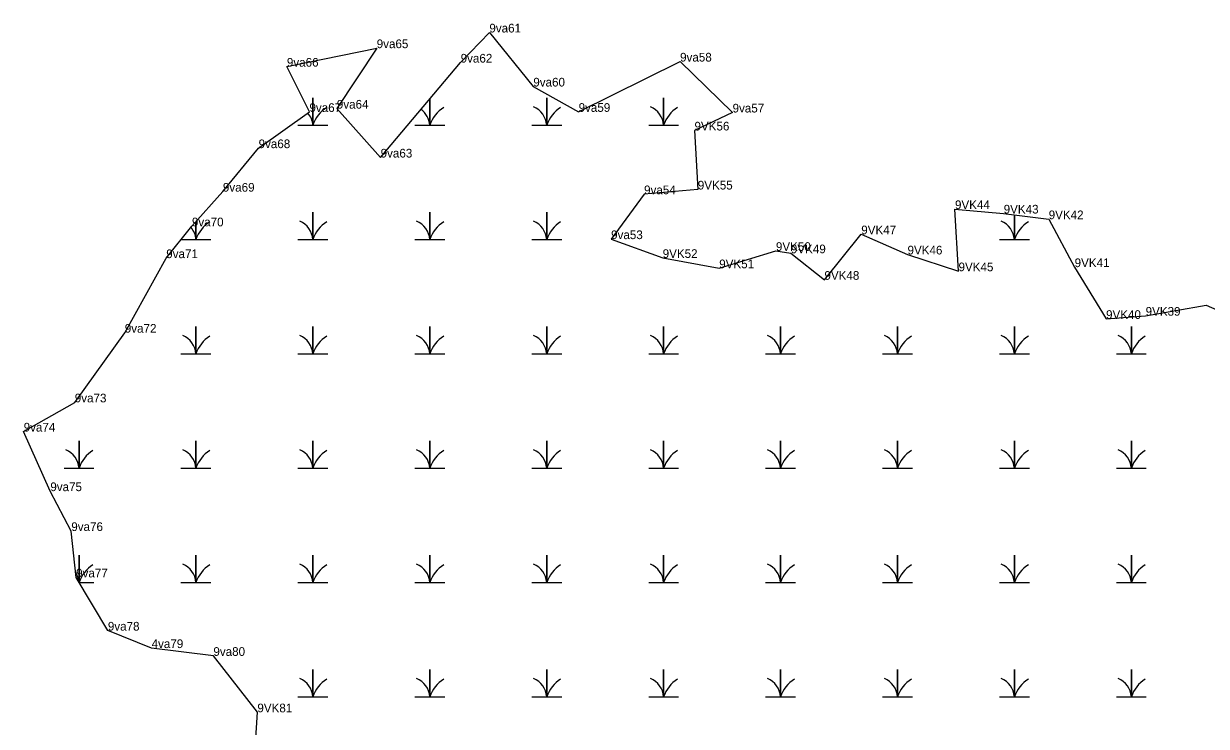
# Model space of a CAD drawing. Extents: x 2072529 to 2268796, y 436423 to 470406.
# Drawn here: x 2205378 to 2206058, y 447371 to 447776 of the extents above; entities that cross this region are included whole.
import ezdxf

# ---------------------------------------------------------------- set-up
doc = ezdxf.new("R2010")
doc.units = 0
for name, color, linetype in [('Exist Environmental Wetland Boundary Cogo Comment', 7, 'Continuous'), ('Exist Environmental Wetland Boundary Cogo Point CELL', 7, 'Continuous'), ('Old_Level_20', 7, 'Continuous')]:
    doc.layers.add(name, color=color, linetype=linetype)

msp = doc.modelspace()

# ---------------------------------------------------------------- linework, layer by layer
at = {"layer": 'Exist Environmental Wetland Boundary Cogo Point CELL'}
for points in [[(2205535.97, 447717.28), (2205544.57, 447717.28), (2205544.57, 447733.07), (2205544.57, 447717.28), (2205553.17, 447717.28)], [(2205603.22, 447717.28), (2205611.82, 447717.28), (2205611.82, 447732.24)], [(2205611.82, 447732.24), (2205611.82, 447717.28), (2205620.42, 447717.28)], [(2205670.47, 447717.28), (2205679.07, 447717.28), (2205679.07, 447733.07), (2205679.07, 447717.28), (2205687.67, 447717.28)], [(2205737.72, 447717.28), (2205746.32, 447717.28), (2205746.32, 447733.07), (2205746.32, 447717.28), (2205754.92, 447717.28)], [(2205535.97, 447651.48), (2205544.57, 447651.48), (2205544.57, 447667.27), (2205544.57, 447651.48), (2205553.17, 447651.48)], [(2205603.22, 447651.48), (2205611.82, 447651.48), (2205611.82, 447667.27), (2205611.82, 447651.48), (2205620.42, 447651.48)], [(2205670.47, 447651.48), (2205679.07, 447651.48), (2205679.07, 447667.27), (2205679.07, 447651.48), (2205687.67, 447651.48)], [(2205939.47, 447651.48), (2205948.07, 447651.48), (2205948.07, 447665.65)], [(2205948.07, 447665.65), (2205948.07, 447651.48), (2205956.67, 447651.48)], [(2205468.88, 447651.48), (2205477.32, 447651.48), (2205477.32, 447661.67)], [(2205477.32, 447661.67), (2205477.32, 447651.48), (2205485.92, 447651.48)], [(2205468.72, 447585.68), (2205477.32, 447585.68), (2205477.32, 447601.47), (2205477.32, 447585.68), (2205485.92, 447585.68)], [(2205535.97, 447585.68), (2205544.57, 447585.68), (2205544.57, 447601.47), (2205544.57, 447585.68), (2205553.17, 447585.68)], [(2205603.22, 447585.68), (2205611.82, 447585.68), (2205611.82, 447601.47), (2205611.82, 447585.68), (2205620.42, 447585.68)], [(2205670.47, 447585.68), (2205679.07, 447585.68), (2205679.07, 447601.47), (2205679.07, 447585.68), (2205687.67, 447585.68)], [(2205737.72, 447585.68), (2205746.32, 447585.68), (2205746.32, 447601.47), (2205746.32, 447585.68), (2205754.92, 447585.68)], [(2205804.97, 447585.68), (2205813.57, 447585.68), (2205813.57, 447601.47), (2205813.57, 447585.68), (2205822.17, 447585.68)], [(2205872.22, 447585.68), (2205880.82, 447585.68), (2205880.82, 447601.47), (2205880.82, 447585.68), (2205889.42, 447585.68)], [(2205939.47, 447585.68), (2205948.07, 447585.68), (2205948.07, 447601.47), (2205948.07, 447585.68), (2205956.67, 447585.68)], [(2206006.72, 447585.68), (2206015.32, 447585.68), (2206015.32, 447601.47), (2206015.32, 447585.68), (2206023.92, 447585.68)], [(2205401.47, 447519.88), (2205410.07, 447519.88), (2205410.07, 447535.67), (2205410.07, 447519.88), (2205418.67, 447519.88)], [(2205468.72, 447519.88), (2205477.32, 447519.88), (2205477.32, 447535.67), (2205477.32, 447519.88), (2205485.92, 447519.88)], [(2205535.97, 447519.88), (2205544.57, 447519.88), (2205544.57, 447535.67), (2205544.57, 447519.88), (2205553.17, 447519.88)], [(2205603.22, 447519.88), (2205611.82, 447519.88), (2205611.82, 447535.67), (2205611.82, 447519.88), (2205620.42, 447519.88)], [(2205670.47, 447519.88), (2205679.07, 447519.88), (2205679.07, 447535.67), (2205679.07, 447519.88), (2205687.67, 447519.88)], [(2205737.72, 447519.88), (2205746.32, 447519.88), (2205746.32, 447535.67), (2205746.32, 447519.88), (2205754.92, 447519.88)], [(2205804.97, 447519.88), (2205813.57, 447519.88), (2205813.57, 447535.67), (2205813.57, 447519.88), (2205822.17, 447519.88)], [(2205872.22, 447519.88), (2205880.82, 447519.88), (2205880.82, 447535.67), (2205880.82, 447519.88), (2205889.42, 447519.88)], [(2205939.47, 447519.88), (2205948.07, 447519.88), (2205948.07, 447535.67), (2205948.07, 447519.88), (2205956.67, 447519.88)], [(2206006.72, 447519.88), (2206015.32, 447519.88), (2206015.32, 447535.67), (2206015.32, 447519.88), (2206023.92, 447519.88)], [(2205410.07, 447454.2), (2205410.07, 447469.87), (2205410.07, 447454.2)], [(2205468.72, 447454.08), (2205477.32, 447454.08), (2205477.32, 447469.87), (2205477.32, 447454.08), (2205485.92, 447454.08)], [(2205535.97, 447454.08), (2205544.57, 447454.08), (2205544.57, 447469.87), (2205544.57, 447454.08), (2205553.17, 447454.08)], [(2205603.22, 447454.08), (2205611.82, 447454.08), (2205611.82, 447469.87), (2205611.82, 447454.08), (2205620.42, 447454.08)], [(2205670.47, 447454.08), (2205679.07, 447454.08), (2205679.07, 447469.87), (2205679.07, 447454.08), (2205687.67, 447454.08)], [(2205737.72, 447454.08), (2205746.32, 447454.08), (2205746.32, 447469.87), (2205746.32, 447454.08), (2205754.92, 447454.08)], [(2205804.97, 447454.08), (2205813.57, 447454.08), (2205813.57, 447469.87), (2205813.57, 447454.08), (2205822.17, 447454.08)], [(2205872.22, 447454.08), (2205880.82, 447454.08), (2205880.82, 447469.87), (2205880.82, 447454.08), (2205889.42, 447454.08)], [(2205939.47, 447454.08), (2205948.07, 447454.08), (2205948.07, 447469.87), (2205948.07, 447454.08), (2205956.67, 447454.08)], [(2206006.72, 447454.08), (2206015.32, 447454.08), (2206015.32, 447469.87), (2206015.32, 447454.08), (2206023.92, 447454.08)], [(2205410.13, 447454.08), (2205418.67, 447454.08)], [(2205535.97, 447388.28), (2205544.57, 447388.28), (2205544.57, 447404.07), (2205544.57, 447388.28), (2205553.17, 447388.28)], [(2205603.22, 447388.28), (2205611.82, 447388.28), (2205611.82, 447404.07), (2205611.82, 447388.28), (2205620.42, 447388.28)], [(2205670.47, 447388.28), (2205679.07, 447388.28), (2205679.07, 447404.07), (2205679.07, 447388.28), (2205687.67, 447388.28)], [(2205737.72, 447388.28), (2205746.32, 447388.28), (2205746.32, 447404.07), (2205746.32, 447388.28), (2205754.92, 447388.28)], [(2205804.97, 447388.28), (2205813.57, 447388.28), (2205813.57, 447404.07), (2205813.57, 447388.28), (2205822.17, 447388.28)], [(2205872.22, 447388.28), (2205880.82, 447388.28), (2205880.82, 447404.07), (2205880.82, 447388.28), (2205889.42, 447388.28)], [(2205939.47, 447388.28), (2205948.07, 447388.28), (2205948.07, 447404.07), (2205948.07, 447388.28), (2205956.67, 447388.28)], [(2206006.72, 447388.28), (2206015.32, 447388.28), (2206015.32, 447404.07), (2206015.32, 447388.28), (2206023.92, 447388.28)]]:
    msp.add_lwpolyline(points, dxfattribs=at)
for centre, radius, start, end in [((2205562.81, 447711.22), 19.22, 122.12745, 161.62219), ((2205599.55, 447716.4), 12.3, 4.14034, 53.72422), ((2205630.06, 447711.22), 19.22, 122.12745, 161.62219), ((2205666.8, 447716.4), 12.3, 4.14034, 67.53497), ((2205697.31, 447711.22), 19.22, 122.12745, 161.62219), ((2205734.05, 447716.4), 12.3, 4.14034, 67.53497), ((2205764.56, 447711.22), 19.22, 122.12745, 161.62219), ((2205532.3, 447716.4), 12.3, 4.14034, 39.89299), ((2205465.05, 447650.6), 12.3, 4.14034, 39.74793), ((2205495.56, 447645.42), 19.22, 122.12745, 161.62219), ((2205532.3, 447650.6), 12.3, 4.14034, 67.53497), ((2205562.81, 447645.42), 19.22, 122.12745, 161.62219), ((2205599.55, 447650.6), 12.3, 4.14034, 67.53497), ((2205630.06, 447645.42), 19.22, 122.12745, 161.62219), ((2205666.8, 447650.6), 12.3, 4.14034, 67.53497), ((2205697.31, 447645.42), 19.22, 122.12745, 161.62219), ((2205935.8, 447650.6), 12.3, 4.14034, 67.53497), ((2205966.31, 447645.42), 19.22, 122.12745, 161.62219), ((2205465.05, 447584.8), 12.3, 4.14034, 67.53497), ((2205495.56, 447579.62), 19.22, 122.12745, 161.62219), ((2205532.3, 447584.8), 12.3, 4.14034, 67.53497), ((2205562.81, 447579.62), 19.22, 122.12745, 161.62219), ((2205599.55, 447584.8), 12.3, 4.14034, 67.53497), ((2205630.06, 447579.62), 19.22, 122.12745, 161.62219), ((2205666.8, 447584.8), 12.3, 4.14034, 67.53497), ((2205697.31, 447579.62), 19.22, 122.12745, 161.62219), ((2205734.05, 447584.8), 12.3, 4.14034, 67.53497), ((2205764.56, 447579.62), 19.22, 122.12745, 161.62219), ((2205801.3, 447584.8), 12.3, 4.14034, 67.53497), ((2205831.81, 447579.62), 19.22, 122.12745, 161.62219), ((2205868.55, 447584.8), 12.3, 4.14034, 67.53497), ((2205899.06, 447579.62), 19.22, 122.12745, 161.62219), ((2205935.8, 447584.8), 12.3, 4.14034, 67.53497), ((2205966.31, 447579.62), 19.22, 122.12745, 161.62219), ((2206003.05, 447584.8), 12.3, 4.14034, 67.53497), ((2206033.56, 447579.62), 19.22, 122.12745, 161.62219), ((2205397.8, 447519), 12.3, 4.14034, 67.53497), ((2205428.31, 447513.82), 19.22, 122.12745, 161.62219), ((2205465.05, 447519), 12.3, 4.14034, 67.53497), ((2205495.56, 447513.82), 19.22, 122.12745, 161.62219), ((2205532.3, 447519), 12.3, 4.14034, 67.53497), ((2205562.81, 447513.82), 19.22, 122.12745, 161.62219), ((2205599.55, 447519), 12.3, 4.14034, 67.53497), ((2205630.06, 447513.82), 19.22, 122.12745, 161.62219), ((2205666.8, 447519), 12.3, 4.14034, 67.53497), ((2205697.31, 447513.82), 19.22, 122.12745, 161.62219), ((2205734.05, 447519), 12.3, 4.14034, 67.53497), ((2205764.56, 447513.82), 19.22, 122.12745, 161.62219), ((2205801.3, 447519), 12.3, 4.14034, 67.53497), ((2205831.81, 447513.82), 19.22, 122.12745, 161.62219), ((2205868.55, 447519), 12.3, 4.14034, 67.53497), ((2205899.06, 447513.82), 19.22, 122.12745, 161.62219), ((2205935.8, 447519), 12.3, 4.14034, 67.53497), ((2205966.31, 447513.82), 19.22, 122.12745, 161.62219), ((2206003.05, 447519), 12.3, 4.14034, 67.53497), ((2206033.56, 447513.82), 19.22, 122.12745, 161.62219), ((2205397.8, 447453.2), 12.3, 4.74284, 33.24958), ((2205428.31, 447448.02), 19.22, 122.12745, 161.39626), ((2205465.05, 447453.2), 12.3, 4.14034, 67.53497), ((2205495.56, 447448.02), 19.22, 122.12745, 161.62219), ((2205532.3, 447453.2), 12.3, 4.14034, 67.53497), ((2205562.81, 447448.02), 19.22, 122.12745, 161.62219), ((2205599.55, 447453.2), 12.3, 4.14034, 67.53497), ((2205630.06, 447448.02), 19.22, 122.12745, 161.62219), ((2205666.8, 447453.2), 12.3, 4.14034, 67.53497), ((2205697.31, 447448.02), 19.22, 122.12745, 161.62219), ((2205734.05, 447453.2), 12.3, 4.14034, 67.53497), ((2205764.56, 447448.02), 19.22, 122.12745, 161.62219), ((2205801.3, 447453.2), 12.3, 4.14034, 67.53497), ((2205831.81, 447448.02), 19.22, 122.12745, 161.62219), ((2205868.55, 447453.2), 12.3, 4.14034, 67.53497), ((2205899.06, 447448.02), 19.22, 122.12745, 161.62219), ((2205935.8, 447453.2), 12.3, 4.14034, 67.53497), ((2205966.31, 447448.02), 19.22, 122.12745, 161.62219), ((2206003.05, 447453.2), 12.3, 4.14034, 67.53497), ((2206033.56, 447448.02), 19.22, 122.12745, 161.62219), ((2205532.3, 447387.4), 12.3, 4.14034, 67.53497), ((2205562.81, 447382.22), 19.22, 122.12745, 161.62219), ((2205599.55, 447387.4), 12.3, 4.14034, 67.53497), ((2205630.06, 447382.22), 19.22, 122.12745, 161.62219), ((2205666.8, 447387.4), 12.3, 4.14034, 67.53497), ((2205697.31, 447382.22), 19.22, 122.12745, 161.62219), ((2205734.05, 447387.4), 12.3, 4.14034, 67.53497), ((2205764.56, 447382.22), 19.22, 122.12745, 161.62219), ((2205801.3, 447387.4), 12.3, 4.14034, 67.53497), ((2205831.81, 447382.22), 19.22, 122.12745, 161.62219), ((2205868.55, 447387.4), 12.3, 4.14034, 67.53497), ((2205899.06, 447382.22), 19.22, 122.12745, 161.62219), ((2205935.8, 447387.4), 12.3, 4.14034, 67.53497), ((2205966.31, 447382.22), 19.22, 122.12745, 161.62219), ((2206003.05, 447387.4), 12.3, 4.14034, 67.53497), ((2206033.56, 447382.22), 19.22, 122.12745, 161.62219)]:
    msp.add_arc(centre, radius, start, end, dxfattribs=at)
at = {"layer": 'Old_Level_20'}
for p, q in [((2205646.08, 447770.65), (2205646.08, 447770.65)), ((2205646.08, 447770.65), (2205646.08, 447770.65)), ((2205581.29, 447761.62), (2205581.29, 447761.62)), ((2205581.29, 447761.62), (2205581.29, 447761.62)), ((2205629.56, 447753.31), (2205629.56, 447753.31)), ((2205629.56, 447753.31), (2205629.56, 447753.31)), ((2205755.78, 447753.91), (2205755.78, 447753.91)), ((2205755.78, 447753.91), (2205755.78, 447753.91)), ((2205529.62, 447750.97), (2205529.62, 447750.97)), ((2205529.62, 447750.97), (2205529.62, 447750.97)), ((2205671.35, 447739.54), (2205671.35, 447739.54)), ((2205671.35, 447739.54), (2205671.35, 447739.54)), ((2205542.6, 447724.9), (2205542.6, 447724.9)), ((2205542.6, 447724.9), (2205542.6, 447724.9)), ((2205558.36, 447726.81), (2205558.36, 447726.81)), ((2205558.36, 447726.81), (2205558.36, 447726.81)), ((2205697.41, 447724.96), (2205697.41, 447724.96)), ((2205697.41, 447724.96), (2205697.41, 447724.96)), ((2205785.96, 447724.59), (2205785.96, 447724.59)), ((2205785.96, 447724.59), (2205785.96, 447724.59)), ((2205764.06, 447714.24), (2205764.06, 447714.24)), ((2205513.35, 447704.06), (2205513.35, 447704.06)), ((2205513.35, 447704.06), (2205513.35, 447704.06)), ((2205583.54, 447698.66), (2205583.54, 447698.66)), ((2205583.54, 447698.66), (2205583.54, 447698.66)), ((2205492.82, 447679.03), (2205492.82, 447679.03)), ((2205492.82, 447679.03), (2205492.82, 447679.03)), ((2205735.07, 447677.54), (2205735.07, 447677.54)), ((2205735.07, 447677.54), (2205735.07, 447677.54)), ((2205765.96, 447680.26), (2205765.96, 447680.26)), ((2205913.88, 447668.99), (2205913.88, 447668.99)), ((2205941.88, 447666.43), (2205941.88, 447666.43)), ((2205475, 447659.07), (2205475, 447659.07)), ((2205475, 447659.07), (2205475, 447659.07)), ((2205967.77, 447663.16), (2205967.77, 447663.16)), ((2205716.1, 447651.71), (2205716.1, 447651.71)), ((2205716.1, 447651.71), (2205716.1, 447651.71)), ((2205859.97, 447654.47), (2205859.97, 447654.47)), ((2205810.88, 447644.92), (2205810.88, 447644.92)), ((2205819.49, 447643.55), (2205819.49, 447643.55)), ((2205460.24, 447640.77), (2205460.24, 447640.77)), ((2205460.24, 447640.77), (2205460.24, 447640.77)), ((2205745.76, 447640.87), (2205745.76, 447640.87)), ((2205886.58, 447642.89), (2205886.58, 447642.89)), ((2205778.27, 447634.94), (2205778.27, 447634.94)), ((2205915.92, 447633.2), (2205915.92, 447633.2)), ((2205982.69, 447635.6), (2205982.69, 447635.6)), ((2205838.8, 447628.3), (2205838.8, 447628.3)), ((2206058.3, 447613.74), (2206058.3, 447613.74)), ((2206000.77, 447605.78), (2206000.77, 447605.78)), ((2206023.52, 447607.64), (2206023.52, 447607.64)), ((2205436.4, 447597.85), (2205436.4, 447597.85)), ((2205407.63, 447557.75), (2205407.63, 447557.75)), ((2205378.23, 447540.94), (2205378.23, 447540.94)), ((2205393.57, 447506.66), (2205393.57, 447506.66)), ((2205393.57, 447506.66), (2205393.57, 447506.66)), ((2205405.62, 447483.71), (2205405.62, 447483.71)), ((2205405.62, 447483.71), (2205405.62, 447483.71)), ((2205408.39, 447457.01), (2205408.39, 447457.01)), ((2205408.39, 447457.01), (2205408.39, 447457.01)), ((2205426.66, 447426.39), (2205426.66, 447426.39)), ((2205426.66, 447426.39), (2205426.66, 447426.39)), ((2205451.82, 447416.34), (2205451.82, 447416.34)), ((2205451.82, 447416.34), (2205451.82, 447416.34)), ((2205487.36, 447411.84), (2205487.36, 447411.84)), ((2205487.36, 447411.84), (2205487.36, 447411.84)), ((2205512.65, 447379.36), (2205512.65, 447379.36))]:
    msp.add_line(p, q, dxfattribs=at)
msp.add_lwpolyline([(2205510.77, 447349.31), (2205512.65, 447379.36), (2205487.36, 447411.84), (2205451.82, 447416.34), (2205426.66, 447426.39), (2205408.39, 447457.01), (2205405.62, 447483.71), (2205393.57, 447506.66), (2205378.23, 447540.94), (2205407.63, 447557.75), (2205436.4, 447597.85), (2205460.24, 447640.77), (2205475, 447659.07), (2205492.82, 447679.03), (2205513.35, 447704.06), (2205542.6, 447724.9), (2205529.62, 447750.97), (2205581.29, 447761.62), (2205558.36, 447726.81), (2205583.54, 447698.66), (2205629.56, 447753.31), (2205646.08, 447770.65), (2205671.35, 447739.54), (2205697.41, 447724.96), (2205755.78, 447753.91), (2205785.96, 447724.59), (2205764.06, 447714.24), (2205765.96, 447680.26), (2205735.07, 447677.54), (2205716.1, 447651.71), (2205745.76, 447640.87), (2205778.27, 447634.94), (2205810.88, 447644.92), (2205819.49, 447643.55), (2205838.8, 447628.3), (2205859.97, 447654.47), (2205886.58, 447642.89), (2205915.92, 447633.2), (2205913.88, 447668.99), (2205941.88, 447666.43), (2205967.77, 447663.16), (2205982.69, 447635.6), (2206000.77, 447605.78), (2206023.52, 447607.64), (2206058.3, 447613.74), (2206094.42, 447598.03)], dxfattribs=at)

# ---------------------------------------------------------------- texts
at = {"layer": 'Exist Environmental Wetland Boundary Cogo Comment'}
for s, p in [('9va61', (2205646.08, 447770.65)), ('9va65', (2205581.29, 447761.62)), ('9va58', (2205755.78, 447753.91)), ('9va66', (2205529.62, 447750.97)), ('9va62', (2205629.56, 447753.31)), ('9va60', (2205671.35, 447739.54)), ('9va64', (2205558.36, 447726.81)), ('9va67', (2205542.6, 447724.9)), ('9va59', (2205697.41, 447724.96)), ('9va57', (2205785.96, 447724.59)), ('9VK56', (2205764.06, 447714.24)), ('9va68', (2205513.35, 447704.06)), ('9va63', (2205583.54, 447698.66)), ('9va69', (2205492.82, 447679.03)), ('9VK55', (2205765.96, 447680.26)), ('9va54', (2205735.07, 447677.54)), ('9VK44', (2205913.88, 447668.99)), ('9VK43', (2205941.88, 447666.43)), ('9va70', (2205475, 447659.07)), ('9VK42', (2205967.77, 447663.16)), ('9va53', (2205716.1, 447651.71)), ('9VK47', (2205859.97, 447654.47)), ('9VK50', (2205810.88, 447644.92)), ('9va71', (2205460.24, 447640.77)), ('9VK52', (2205745.76, 447640.87)), ('9VK49', (2205819.49, 447643.55)), ('9VK46', (2205886.58, 447642.89)), ('9VK51', (2205778.27, 447634.94)), ('9VK45', (2205915.92, 447633.2)), ('9VK41', (2205982.69, 447635.6)), ('9VK48', (2205838.8, 447628.3)), ('9VK40', (2206000.77, 447605.78)), ('9VK39', (2206023.52, 447607.64)), ('9va72', (2205436.4, 447597.85)), ('9va73', (2205407.63, 447557.75)), ('9va74', (2205378.23, 447540.94)), ('9va75', (2205393.57, 447506.66)), ('9va76', (2205405.62, 447483.71)), ('9va77', (2205408.39, 447457.01)), ('9va78', (2205426.66, 447426.39)), ('4va79', (2205451.82, 447416.34)), ('9va80', (2205487.36, 447411.84)), ('9VK81', (2205512.65, 447379.36))]:
    msp.add_text(s, height=5, dxfattribs=at).set_placement(p)

doc.saveas('drawing.dxf')
